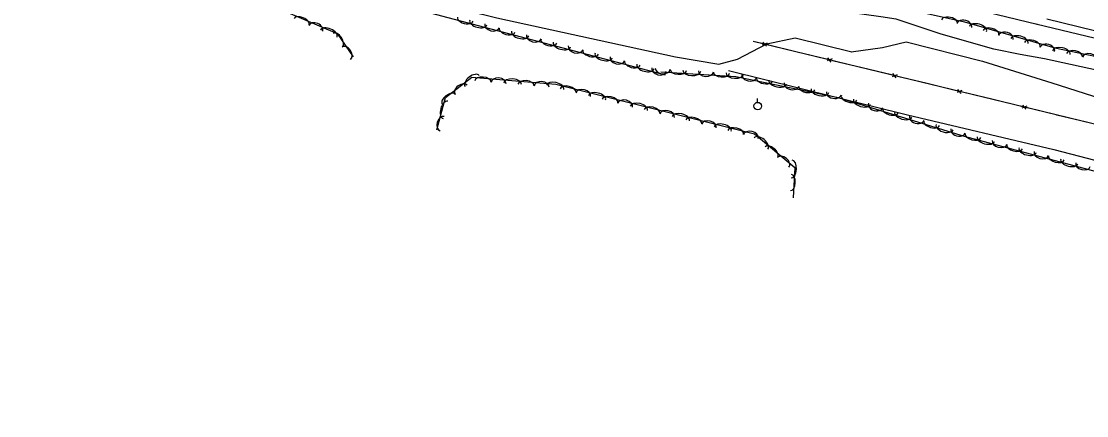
# Model space of a CAD drawing. Extents: x 1441650 to 1491889, y 345904 to 358319.
# Drawn here: x 1446656 to 1447357, y 353821 to 354081 of the extents above; entities that cross this region are included whole.
import ezdxf

# ---------------------------------------------------------------- set-up
doc = ezdxf.new("R2010")
doc.units = 0
for name, color, linetype in [('S_FENCE', 7, 'Continuous'), ('S_MSC_PT_SYM', 7, 'Continuous'), ('S_RAILROAD', 7, 'Continuous'), ('S_STREAM', 7, 'Continuous'), ('S_TREE', 7, 'Continuous'), ('S_UTILITY_POLE', 7, 'Continuous')]:
    doc.layers.add(name, color=color, linetype=linetype)

msp = doc.modelspace()

# ---------------------------------------------------------------- linework, layer by layer
at = {"layer": 'S_FENCE'}
for p, q in [((1447146.79, 354066.36), (1447143.52, 354065)), ((1447146.3, 354064.32), (1447144, 354067.04)), ((1447189.56, 354056), (1447186.28, 354054.64)), ((1447189.07, 354053.96), (1447186.77, 354056.68)), ((1447232.32, 354045.64), (1447229.05, 354044.28)), ((1447231.84, 354043.6), (1447229.53, 354046.32)), ((1447275.09, 354035.28), (1447271.81, 354033.92)), ((1447274.6, 354033.24), (1447272.3, 354035.96)), ((1447317.85, 354024.92), (1447314.58, 354023.55)), ((1447317.37, 354022.88), (1447315.07, 354025.6))]:
    msp.add_line(p, q, dxfattribs=at)
for points in [[(1447143.21, 354066.15), (1447137.51, 354067.53)], [(1448149.89, 353821.2), (1447982.12, 353862.62), (1447847.76, 353895.54), (1447673.75, 353937.57), (1447544.7, 353968.82), (1447337.19, 354019.16), (1447137.51, 354067.53)], [(1447166.54, 354060.5), (1447147.1, 354065.21)], [(1447185.98, 354055.79), (1447166.54, 354060.5)], [(1447209.3, 354050.14), (1447189.86, 354054.85)], [(1447228.74, 354045.43), (1447209.3, 354050.14)], [(1447252.07, 354039.78), (1447232.63, 354044.49)], [(1447271.51, 354035.07), (1447252.07, 354039.78)], [(1447294.83, 354029.42), (1447275.39, 354034.13)], [(1447314.27, 354024.71), (1447294.83, 354029.42)], [(1447337.6, 354019.06), (1447337.19, 354019.16), (1447318.16, 354023.77)], [(1447357.04, 354014.34), (1447337.6, 354019.06)]]:
    msp.add_lwpolyline(points, dxfattribs=at)
at = {"layer": 'S_MSC_PT_SYM'}
msp.add_lwpolyline([(1447324.51, 354078.91), (1447324.51, 354078.96), (1447324.51, 354078.91), (1447324.46, 354078.91), (1447324.51, 354078.91), (1447324.51, 354078.86), (1447324.51, 354078.91), (1447324.56, 354078.91)], dxfattribs=at)
at = {"layer": 'S_RAILROAD'}
for p, q in [((1447220.2, 354104.24), (1447324.51, 354078.91)), ((1447324.51, 354078.91), (1447429.48, 354053.56)), ((1447330.86, 354082.34), (1447430.46, 354058.19))]:
    msp.add_line(p, q, dxfattribs=at)
at = {"layer": 'S_STREAM'}
for points in [[(1446559.21, 354195.32), (1446689.25, 354165.69), (1446748.98, 354152.95), (1446739.61, 354138.78), (1446751.15, 354133.46), (1446807.84, 354119.5), (1446913.68, 354096.78), (1446968.96, 354083.15), (1447086.45, 354057.37), (1447115.08, 354052.63), (1447127.38, 354055.9), (1447146.54, 354065.89), (1447165.17, 354069.9), (1447202.61, 354060.7)], [(1447370.59, 354047.1), (1447329.35, 354056.05), (1447313.48, 354058.82), (1447296.08, 354062.49), (1447261.44, 354072.37), (1447231.82, 354082.09), (1447221.58, 354083.68), (1447198.1, 354087.01), (1447169.99, 354092.81), (1447149.73, 354097.53), (1447128.95, 354104.84)], [(1447202.03, 354060.68), (1447222.7, 354063.59), (1447238.39, 354067.24), (1447288.58, 354054.63), (1447334.27, 354040.31), (1447377.52, 354026.36), (1447396.21, 354014.28), (1447447.96, 354000.59), (1447508.82, 353985.22), (1447543.74, 353974.9), (1447570.43, 353969.38), (1447597.71, 353963.5), (1447626.18, 353954.73), (1447643.35, 353949.98), (1447668.1, 353944.77), (1447672.64, 353941.55), (1447677.61, 353937.38), (1447678.92, 353927.05), (1447679.93, 353919.44), (1447679.14, 353915.63), (1447674.53, 353915.17), (1447646.66, 353922.21)], [(1447121.45, 354048.44), (1447239.25, 354019.11), (1447335.59, 353996.46), (1447471.3, 353961.08), (1447521.84, 353949.16), (1447572.16, 353938.69), (1447612.04, 353930.5), (1447637.39, 353924.57), (1447647.19, 353921.94)]]:
    msp.add_lwpolyline(points, dxfattribs=at)
at = {"layer": 'S_TREE'}
for points in [[(1447079.87, 354045.33), (1446925.27, 354086.02), (1446826.72, 354111.12), (1446710.76, 354135.04), (1446624.78, 354156.79), (1446563.72, 354172.14), (1446543.1, 354175.34), (1446523.74, 354172.55), (1446531.96, 354163.45), (1446576.82, 354153.26), (1446638.72, 354132.92), (1446753, 354102.89), (1446829.75, 354087.21), (1446863.83, 354072.65), (1446874.2, 354057.44)], [(1447106.09, 354118.67), (1447276.71, 354080.52), (1447336.2, 354063.26), (1447384.81, 354053.21), (1447463.64, 354033.55), (1447506.76, 354024.2), (1447569.9, 354007.53), (1447628.52, 353995.68), (1447649.59, 353991.32), (1447659.51, 353984.5), (1447662.01, 353979.99), (1447660.68, 353965.75), (1447666.24, 353955.53), (1447672.55, 353945.94), (1447675.94, 353931.32), (1447674.44, 353918.04), (1447652.88, 353918.86), (1447620.44, 353926.05), (1447584.09, 353936.89)], [(1446929.3, 354009.27), (1446935.07, 354030.62), (1446952.32, 354043.94), (1447007.65, 354039.34), (1447138.44, 354006.78), (1447165.1, 353984.51), (1447164.05, 353964.54)], [(1447581.66, 353937.47), (1447493.67, 353952.91), (1447407.96, 353969.76), (1447276.73, 354004.84), (1447193.86, 354030.33), (1447126.24, 354044.32), (1447076.82, 354047.32)]]:
    msp.add_lwpolyline(points, dxfattribs=at)
for centre, major_axis, ratio, start_param, end_param in [((1446840.29, 354080.41), (-4.92, 2.1), 0.538918, 3.141593, 6.283185), ((1446948.12, 354082.19), (5.17, -1.36), 0.53886, 3.141358, 6.282951), ((1447266.86, 354080.55), (-5.22, 1.17), 0.540725, 3.141583, 6.283176), ((1446849.66, 354076.12), (-4.56, 1.95), 0.683053, 3.141593, 6.283185), ((1446858.27, 354072.72), (-5.4, 2.31), 0.548268, 3.141593, 6.283185), ((1446956.7, 354079.93), (5.68, -1.49), 0.548208, 3.141351, 6.282943), ((1446965.72, 354077.83), (4.79, -1.26), 0.682979, 3.141198, 6.28279), ((1446975.62, 354074.96), (5.17, -1.36), 0.53886, 3.141358, 6.282951), ((1447276.7, 354078.04), (-4.76, 1.38), 0.685359, 3.141615, 6.283208), ((1447285.67, 354075.71), (-5.64, 1.63), 0.550119, 3.141607, 6.283199), ((1447294.18, 354073.24), (-5.13, 1.49), 0.540738, 3.141606, 6.283199), ((1446864.18, 354068.37), (-3.01, 4.42), 0.539725, 3.141593, 6.283185), ((1446984.19, 354072.7), (5.68, -1.49), 0.548208, 3.141351, 6.282943), ((1446993.21, 354070.59), (4.79, -1.26), 0.682979, 3.141198, 6.28279), ((1447003.11, 354067.72), (5.17, -1.36), 0.53886, 3.141358, 6.282951), ((1447304, 354070.12), (-4.76, 1.38), 0.685359, 3.141615, 6.283208), ((1447312.97, 354067.79), (-5.64, 1.63), 0.550119, 3.141607, 6.283199), ((1447321.48, 354065.32), (-5.13, 1.49), 0.540738, 3.141606, 6.283199), ((1446869.77, 354059.72), (-2.79, 4.09), 0.684075, 3.141593, 6.283185), ((1447011.68, 354065.46), (5.68, -1.49), 0.548208, 3.141351, 6.282943), ((1447020.7, 354063.36), (4.79, -1.26), 0.682979, 3.141198, 6.28279), ((1447030.6, 354060.49), (5.17, -1.36), 0.53886, 3.141358, 6.282951), ((1447331.31, 354062.2), (-4.76, 1.38), 0.685359, 3.141615, 6.283208), ((1447340.52, 354060.21), (-5.75, 1.19), 0.55008, 3.141594, 6.283186), ((1447039.17, 354058.23), (5.68, -1.49), 0.548208, 3.141351, 6.282943), ((1447048.19, 354056.12), (4.79, -1.26), 0.682979, 3.141198, 6.28279), ((1447349.21, 354058.41), (-5.24, 1.08), 0.540699, 3.141594, 6.283186), ((1447359.24, 354056.07), (-4.85, 1), 0.685311, 3.141595, 6.283187), ((1447058.09, 354053.25), (5.17, -1.36), 0.53886, 3.141358, 6.282951), ((1447066.67, 354050.99), (5.68, -1.49), 0.548208, 3.141351, 6.282943), ((1447075.68, 354048.89), (4.79, -1.26), 0.682979, 3.141198, 6.28279), ((1447078.09, 354049.63), (4.95, -0.3), 0.68531, 3.141593, 6.283185), ((1447088.36, 354048.75), (5.34, -0.32), 0.540699, 3.141593, 6.283185), ((1447097.21, 354048.21), (5.86, -0.36), 0.550079, 3.141593, 6.283185), ((1447106.47, 354047.91), (4.95, -0.3), 0.68531, 3.141593, 6.283185), ((1446952.61, 354041.49), (-4.64, -3.59), 0.55008, 3.141593, 6.283185), ((1446959.72, 354041.2), (-5.33, 0.44), 0.540699, 3.141593, 6.283185), ((1446969.96, 354040.08), (-4.94, 0.41), 0.685311, 3.141593, 6.283185), ((1446979.21, 354039.58), (-5.85, 0.49), 0.55008, 3.141593, 6.283185), ((1446988.05, 354038.84), (-5.33, 0.44), 0.540699, 3.141593, 6.283185), ((1446998.29, 354037.73), (-4.94, 0.41), 0.685311, 3.141593, 6.283185), ((1447007.2, 354037.27), (-5.69, 1.42), 0.55008, 3.141593, 6.283185), ((1447116.74, 354047.02), (5.34, -0.32), 0.540699, 3.141593, 6.283185), ((1447125.59, 354046.48), (5.86, -0.36), 0.550079, 3.141593, 6.283185), ((1447135.02, 354044.93), (4.85, -1), 0.685312, 3.14159, 6.283183), ((1447145.06, 354042.59), (5.24, -1.08), 0.5407, 3.141591, 6.283184), ((1447153.74, 354040.8), (5.75, -1.19), 0.550081, 3.141591, 6.283184), ((1446937.13, 354029.53), (-4.23, -3.27), 0.540699, 3.141593, 6.283185), ((1446945.44, 354035.62), (-3.92, -3.03), 0.685311, 3.141593, 6.283185), ((1447015.8, 354035.12), (-5.19, 1.29), 0.540699, 3.141593, 6.283185), ((1447025.74, 354032.38), (-4.81, 1.2), 0.685311, 3.141593, 6.283185), ((1447034.79, 354030.4), (-5.69, 1.42), 0.55008, 3.141593, 6.283185), ((1447162.86, 354039.18), (4.85, -1), 0.685312, 3.14159, 6.283183), ((1447172.9, 354036.83), (5.24, -1.08), 0.5407, 3.141591, 6.283184), ((1447181.58, 354035.04), (5.75, -1.19), 0.550081, 3.141591, 6.283184), ((1447190.7, 354033.42), (4.85, -1), 0.685312, 3.14159, 6.283183), ((1446935.06, 354022.44), (-1.53, -5.67), 0.55008, 3.141593, 6.283185), ((1447043.39, 354028.26), (-5.19, 1.29), 0.540699, 3.141593, 6.283185), ((1447053.32, 354025.51), (-4.81, 1.2), 0.685311, 3.141593, 6.283185), ((1447062.37, 354023.53), (-5.69, 1.42), 0.55008, 3.141593, 6.283185), ((1447200.77, 354030.42), (5.11, -1.57), 0.540702, 3.141591, 6.283184), ((1447209.25, 354027.82), (5.61, -1.73), 0.550082, 3.141591, 6.283184), ((1447218.18, 354025.34), (4.74, -1.46), 0.685314, 3.14159, 6.283183), ((1447070.98, 354021.39), (-5.19, 1.29), 0.540699, 3.141593, 6.283185), ((1447080.91, 354018.65), (-4.81, 1.2), 0.685311, 3.141593, 6.283185), ((1447089.96, 354016.66), (-5.69, 1.42), 0.55008, 3.141593, 6.283185), ((1447227.95, 354022.07), (5.11, -1.57), 0.540702, 3.141591, 6.283184), ((1447236.42, 354019.46), (5.61, -1.73), 0.550082, 3.141591, 6.283184), ((1446932.89, 354013.43), (-1.29, -4.78), 0.685311, 3.141593, 6.283185), ((1447098.56, 354014.52), (-5.19, 1.29), 0.540699, 3.141593, 6.283185), ((1447108.5, 354011.78), (-4.81, 1.2), 0.685311, 3.141593, 6.283185), ((1447117.54, 354009.8), (-5.69, 1.42), 0.55008, 3.141593, 6.283185), ((1447245.35, 354016.99), (4.74, -1.46), 0.685314, 3.14159, 6.283183), ((1447255.12, 354013.71), (5.11, -1.57), 0.540702, 3.141591, 6.283184), ((1447263.59, 354011.1), (5.61, -1.73), 0.550082, 3.141591, 6.283184), ((1447126.15, 354007.65), (-5.19, 1.29), 0.540699, 3.141593, 6.283185), ((1447136.08, 354004.91), (-4.81, 1.2), 0.685311, 3.141593, 6.283185), ((1447272.52, 354008.63), (4.74, -1.46), 0.685314, 3.14159, 6.283183), ((1447282.27, 354005.56), (5.16, -1.38), 0.540699, 3.141593, 6.283185), ((1447142.78, 354000.39), (-4.5, 3.76), 0.55008, 3.141593, 6.283185), ((1447149.58, 353994.71), (-4.1, 3.43), 0.540699, 3.141593, 6.283185), ((1447290.83, 354003.27), (5.67, -1.52), 0.55008, 3.141593, 6.283185), ((1447299.84, 354001.13), (4.79, -1.28), 0.68531, 3.141593, 6.283185), ((1447309.73, 353998.21), (5.16, -1.38), 0.540699, 3.141593, 6.283185), ((1447157.32, 353987.91), (-3.8, 3.18), 0.685311, 3.141593, 6.283185), ((1447318.3, 353995.93), (5.67, -1.52), 0.55008, 3.141593, 6.283185), ((1447327.31, 353993.79), (4.79, -1.28), 0.68531, 3.141593, 6.283185), ((1447337.19, 353990.87), (5.16, -1.38), 0.540699, 3.141593, 6.283185), ((1447162.93, 353983.52), (0.31, 5.86), 0.55008, 3.141593, 6.283185), ((1447345.76, 353988.58), (5.67, -1.52), 0.55008, 3.141593, 6.283185), ((1447354.77, 353986.44), (4.79, -1.28), 0.68531, 3.141593, 6.283185), ((1447162.46, 353974.66), (0.28, 5.34), 0.540699, 3.141593, 6.283185)]:
    msp.add_ellipse(centre, major_axis=major_axis, ratio=ratio, start_param=start_param, end_param=end_param, dxfattribs=at)
at = {"layer": 'S_UTILITY_POLE'}
msp.add_line((1447140.44, 354027.44), (1447140.44, 354029.92), dxfattribs=at)
msp.add_circle((1447140.59, 354024.93), 2.5, dxfattribs=at)

doc.saveas('drawing.dxf')
